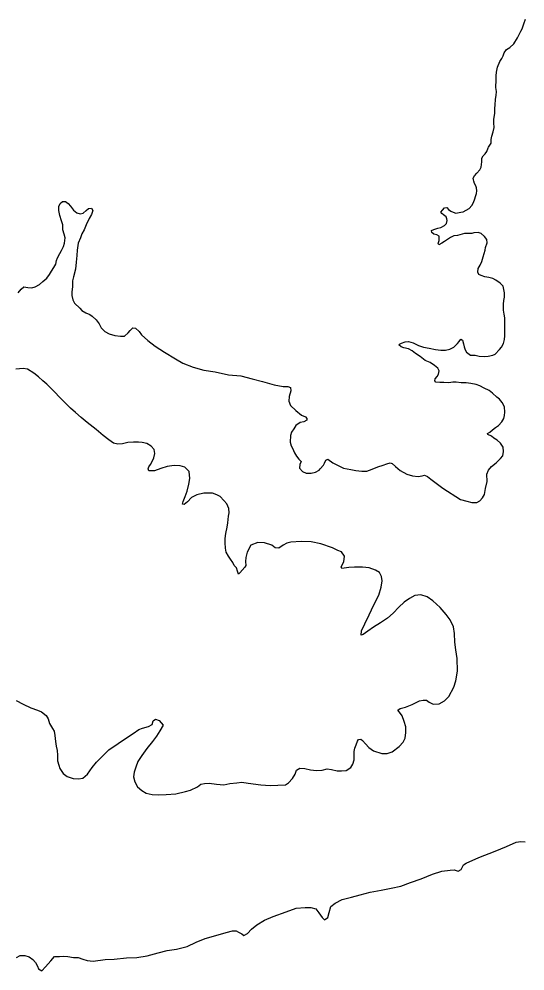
# Model space of a CAD drawing. Extents: x 670147 to 673275, y 705573 to 707613.
# Drawn here: x 670749.9 to 670783.4, y 707183.7 to 707246.8 of the extents above; entities that cross this region are included whole.
import ezdxf

# ---------------------------------------------------------------- set-up
doc = ezdxf.new("R2010")
doc.units = 0
doc.layers.add('9', color=7, linetype='Continuous')

msp = doc.modelspace()

# ---------------------------------------------------------------- linework, layer by layer
at = {"layer": '9'}
for points in [[(670778.85, 707233.903), (670779.179, 707233.951), (670779.328, 707233.982), (670779.537, 707234.103), (670779.732, 707234.209), (670779.91, 707234.406), (670780.029, 707234.602), (670780.117, 707234.842), (670780.161, 707234.993), (670780.22, 707235.188), (670780.234, 707235.369), (670780.218, 707235.579), (670780.172, 707235.713), (670780.096, 707235.863), (670780.035, 707236.013), (670780.02, 707236.103), (670780.004, 707236.223), (670780.093, 707236.358), (670780.242, 707236.539), (670780.436, 707236.766), (670780.539, 707236.947), (670780.582, 707237.292), (670780.581, 707237.547), (670780.655, 707237.683), (670780.789, 707237.819), (670780.908, 707237.97), (670780.996, 707238.226), (670781.026, 707238.256), (670781.189, 707238.542), (670781.188, 707238.767), (670781.246, 707238.993), (670781.319, 707239.293), (670781.393, 707239.579), (670781.361, 707239.879), (670781.375, 707240.089), (670781.432, 707240.51), (670781.445, 707240.84), (670781.459, 707241.051), (670781.486, 707241.441), (670781.515, 707241.681), (670781.543, 707241.952), (670781.512, 707242.222), (670781.524, 707242.717), (670781.522, 707243.002), (670781.551, 707243.228), (670781.609, 707243.558), (670781.771, 707243.935), (670781.89, 707244.131), (670781.994, 707244.326), (670782.052, 707244.522), (670782.216, 707244.733), (670782.425, 707244.87), (670782.693, 707245.112), (670782.945, 707245.503), (670783.168, 707245.94), (670783.242, 707246.106), (670783.359, 707246.437), (670783.477, 707246.753)], [(670752.396, 707230.756), (670752.455, 707230.936), (670752.603, 707231.222), (670752.722, 707231.418), (670752.855, 707231.689), (670752.914, 707231.9), (670752.956, 707232.26), (670752.895, 707232.515), (670752.818, 707232.785), (670752.801, 707233.13), (670752.71, 707233.384), (670752.603, 707233.744), (670752.541, 707234.074), (670752.555, 707234.329), (670752.643, 707234.54), (670752.777, 707234.661), (670752.987, 707234.677), (670753.168, 707234.543), (670753.319, 707234.349), (670753.515, 707234.095), (670753.726, 707233.917), (670753.951, 707233.858), (670754.16, 707233.904), (670754.354, 707234.071), (670754.503, 707234.207), (670754.713, 707234.223), (670754.803, 707234.074), (670754.715, 707233.803), (670754.552, 707233.547), (670754.36, 707233.125), (670754.227, 707232.794), (670754.063, 707232.523), (670753.975, 707232.267), (670753.827, 707231.906), (670753.755, 707231.44), (670753.727, 707231.095), (670753.685, 707230.659), (670753.643, 707230.193), (670753.526, 707229.682), (670753.453, 707229.412), (670753.44, 707229.021), (670753.397, 707228.691), (670753.398, 707228.451), (670753.475, 707228.166), (670753.581, 707227.942), (670753.928, 707227.614), (670754.079, 707227.45), (670754.334, 707227.301), (670754.605, 707227.183), (670754.755, 707227.064), (670755.011, 707226.825), (670755.207, 707226.571), (670755.359, 707226.302), (670755.6, 707226.064), (670755.886, 707225.9), (670756.261, 707225.783), (670756.636, 707225.74), (670756.89, 707225.757), (670757.129, 707225.969), (670757.278, 707226.12), (670757.441, 707226.301), (670757.621, 707226.272), (670757.862, 707226.049), (670758.013, 707225.84), (670758.45, 707225.467), (670758.932, 707225.095), (670759.548, 707224.679), (670760.285, 707224.249), (670760.766, 707223.967), (670761.457, 707223.701), (670762.147, 707223.495), (670762.897, 707223.38), (670763.782, 707223.191), (670764.606, 707223.122), (670765.357, 707222.916), (670766.032, 707222.741), (670766.812, 707222.521), (670767.412, 707222.405), (670767.727, 707222.407), (670767.892, 707222.348), (670767.923, 707222.138), (670767.805, 707221.762), (670767.777, 707221.446), (670767.899, 707221.147), (670768.26, 707220.819), (670768.622, 707220.521), (670768.892, 707220.418), (670768.968, 707220.299), (670768.968, 707220.194), (670768.789, 707220.072), (670768.535, 707220.026), (670768.251, 707219.828), (670768.118, 707219.602), (670767.969, 707219.391), (670767.896, 707219.166), (670767.868, 707218.73), (670767.93, 707218.49), (670768.036, 707218.326), (670768.157, 707218.012), (670768.293, 707217.802), (670768.444, 707217.593)], [(670775.066, 707225.172), (670775.111, 707225.218), (670775.245, 707225.294), (670775.484, 707225.37), (670775.709, 707225.402), (670776.024, 707225.299), (670776.37, 707225.136), (670776.715, 707225.018), (670777.09, 707224.946), (670777.495, 707224.873), (670777.855, 707224.831), (670778.169, 707224.833), (670778.454, 707224.895), (670778.722, 707225.017), (670778.857, 707225.153), (670778.961, 707225.258), (670779.065, 707225.394), (670779.184, 707225.545), (670779.304, 707225.486), (670779.35, 707225.246), (670779.411, 707225.051), (670779.473, 707224.841), (670779.563, 707224.692), (670779.834, 707224.499), (670780.134, 707224.486), (670780.404, 707224.427), (670780.749, 707224.4), (670781.003, 707224.431), (670781.302, 707224.493), (670781.452, 707224.554), (670781.75, 707224.857), (670781.884, 707225.023), (670782.017, 707225.264), (670782.075, 707225.534), (670782.104, 707225.775), (670782.101, 707226.165), (670782.099, 707226.6), (670782.097, 707226.96), (670782.065, 707227.215), (670782.019, 707227.47), (670782.003, 707227.65), (670782.016, 707227.875), (670782.03, 707228.116), (670782.074, 707228.341), (670782.087, 707228.611), (670781.979, 707229.061), (670781.783, 707229.27), (670781.513, 707229.448), (670781.302, 707229.567), (670781.047, 707229.64), (670780.777, 707229.683), (670780.537, 707229.757), (670780.372, 707229.831), (670780.311, 707229.995), (670780.339, 707230.236), (670780.458, 707230.462), (670780.576, 707230.688), (670780.664, 707231.004), (670780.723, 707231.229), (670780.797, 707231.44), (670780.826, 707231.62), (670780.929, 707231.936), (670780.912, 707232.161), (670780.761, 707232.355), (670780.535, 707232.549), (670780.325, 707232.607), (670780.041, 707232.59), (670779.906, 707232.56), (670779.427, 707232.541), (670778.963, 707232.418), (670778.724, 707232.387), (670778.5, 707232.28), (670778.306, 707232.159), (670778.097, 707232.022), (670777.933, 707231.901), (670777.723, 707231.795), (670777.678, 707231.884), (670777.752, 707232.08), (670777.75, 707232.38), (670777.6, 707232.454), (670777.39, 707232.498), (670777.254, 707232.617), (670777.238, 707232.737), (670777.388, 707232.813), (670777.657, 707232.905), (670777.866, 707232.951), (670778.105, 707233.073), (670778.239, 707233.209), (670778.283, 707233.404), (670778.253, 707233.524), (670778.207, 707233.659), (670778.041, 707233.778), (670777.921, 707233.867), (670777.86, 707233.957), (670777.964, 707234.093), (670778.098, 707234.244), (670778.263, 707234.275), (670778.369, 707234.14), (670778.519, 707234.021), (670778.669, 707233.962), (670778.85, 707233.903)], [(670749.847, 707228.622), (670750.04, 707228.864), (670750.219, 707229.015), (670750.489, 707228.972), (670750.759, 707228.958), (670750.983, 707229.02), (670751.252, 707229.172), (670751.475, 707229.369), (670751.744, 707229.58), (670751.922, 707229.837), (670752.056, 707230.048), (670752.204, 707230.289), (670752.338, 707230.515), (670752.396, 707230.756)], [(670768.444, 707217.593), (670768.595, 707217.444), (670768.506, 707217.248), (670768.493, 707217.008), (670768.689, 707216.784), (670768.944, 707216.681), (670769.259, 707216.683), (670769.558, 707216.745), (670769.797, 707216.882), (670769.871, 707216.972), (670770.08, 707217.214), (670770.139, 707217.334), (670770.243, 707217.53), (670770.362, 707217.606), (670770.708, 707217.368), (670771.414, 707216.998), (670771.894, 707216.911), (670772.224, 707216.853), (670772.629, 707216.811), (670772.958, 707216.798), (670773.317, 707216.935), (670773.691, 707217.103), (670774.035, 707217.21), (670774.289, 707217.302), (670774.498, 707217.363), (670774.633, 707217.319), (670774.859, 707217.111), (670775.16, 707216.842), (670775.611, 707216.605), (670775.972, 707216.503), (670776.346, 707216.445), (670776.616, 707216.492), (670776.765, 707216.553), (670776.975, 707216.464), (670777.201, 707216.271), (670777.999, 707215.69), (670779.172, 707214.933), (670779.592, 707214.815), (670779.907, 707214.727), (670780.237, 707214.73), (670780.446, 707214.836), (670780.609, 707215.032), (670780.743, 707215.273), (670780.815, 707215.664), (670780.918, 707216.115), (670780.915, 707216.61), (670781.018, 707216.866), (670781.226, 707217.108), (670781.525, 707217.35), (670781.807, 707217.652), (670781.971, 707217.833), (670782.014, 707218.119), (670781.983, 707218.404), (670781.816, 707218.673), (670781.59, 707218.866), (670781.365, 707218.985), (670781.214, 707219.119), (670780.974, 707219.238), (670780.959, 707219.298), (670781.108, 707219.389), (670781.287, 707219.54), (670781.481, 707219.691), (670781.69, 707219.843), (670781.898, 707220.084), (670782.031, 707220.295), (670782.075, 707220.506), (670782.089, 707220.716), (670782.072, 707221.076), (670781.92, 707221.36), (670781.739, 707221.569), (670781.574, 707221.718), (670781.287, 707221.972), (670781.062, 707222.15), (670780.731, 707222.298), (670780.446, 707222.461), (670780.205, 707222.55), (670779.845, 707222.622), (670779.531, 707222.65), (670779.201, 707222.663), (670778.871, 707222.706), (670778.661, 707222.705), (670778.392, 707222.658), (670778.047, 707222.67), (670777.793, 707222.684), (670777.538, 707222.712), (670777.462, 707222.787), (670777.476, 707222.922), (670777.61, 707223.088), (670777.714, 707223.224), (670777.758, 707223.449), (670777.667, 707223.629), (670777.441, 707223.807), (670777.155, 707224), (670776.81, 707224.148), (670776.494, 707224.401), (670776.178, 707224.609), (670775.952, 707224.773), (670775.712, 707224.921), (670775.412, 707224.98), (670775.232, 707225.038), (670775.066, 707225.172)], [(670763.75, 707213.389), (670763.793, 707213.825), (670763.821, 707214.05), (670763.804, 707214.335), (670763.683, 707214.635), (670763.487, 707214.858), (670763.23, 707215.127), (670763.02, 707215.246), (670762.735, 707215.349), (670762.151, 707215.345), (670761.687, 707215.237), (670761.328, 707215.054), (670761.06, 707214.767), (670760.852, 707214.601), (670760.732, 707214.63), (670760.776, 707214.795), (670760.908, 707215.127), (670761.041, 707215.488), (670761.158, 707215.939), (670761.231, 707216.329), (670761.183, 707216.779), (670760.897, 707217.078), (670760.582, 707217.166), (670760.192, 707217.178), (670759.728, 707217.115), (670759.309, 707216.977), (670758.891, 707216.839), (670758.711, 707216.823), (670758.516, 707216.822), (670758.471, 707216.957), (670758.515, 707217.092), (670758.619, 707217.258), (670758.722, 707217.439), (670758.841, 707217.695), (670758.914, 707217.98), (670758.852, 707218.235), (670758.671, 707218.474), (670758.371, 707218.637), (670758.071, 707218.71), (670757.816, 707218.723), (670757.501, 707218.721), (670757.127, 707218.704), (670756.768, 707218.626), (670756.453, 707218.594), (670756.168, 707218.652), (670755.852, 707218.875), (670755.476, 707219.173), (670755.024, 707219.56), (670754.422, 707220.022), (670754.031, 707220.364), (670753.639, 707220.692), (670753.308, 707220.99), (670752.931, 707221.348), (670752.615, 707221.691), (670752.253, 707222.064), (670751.982, 707222.332), (670751.74, 707222.571), (670751.484, 707222.794), (670751.198, 707223.062), (670750.897, 707223.301), (670750.476, 707223.553), (670750.176, 707223.611), (670749.697, 707223.563)], [(670774.313, 707198.119), (670774.642, 707198.226), (670775.104, 707198.575), (670775.357, 707198.862), (670775.49, 707199.133), (670775.548, 707199.493), (670775.531, 707199.883), (670775.424, 707200.228), (670775.302, 707200.602), (670775.196, 707200.767), (670775.015, 707200.976), (670775.164, 707201.082), (670775.508, 707201.174), (670775.957, 707201.357), (670776.435, 707201.601), (670776.689, 707201.647), (670776.899, 707201.634), (670777.079, 707201.515), (670777.35, 707201.381), (670777.754, 707201.399), (670778.112, 707201.597), (670778.38, 707201.884), (670778.721, 707202.501), (670778.854, 707202.922), (670778.955, 707203.569), (670778.935, 707204.409), (670778.856, 707204.979), (670778.793, 707205.489), (670778.76, 707206.059), (670778.698, 707206.494), (670778.485, 707206.973), (670778.213, 707207.316), (670777.821, 707207.779), (670777.339, 707208.211), (670776.963, 707208.494), (670776.543, 707208.626), (670776.138, 707208.563), (670775.78, 707208.366), (670775.437, 707208.123), (670775.079, 707207.791), (670774.707, 707207.398), (670774.335, 707207.065), (670773.857, 707206.762), (670773.394, 707206.474), (670773.021, 707206.216), (670772.708, 707205.989), (670772.588, 707205.943), (670772.602, 707206.228), (670772.824, 707206.695), (670773.105, 707207.297), (670773.415, 707207.96), (670773.741, 707208.607), (670773.903, 707209.134), (670773.96, 707209.554), (670773.929, 707209.824), (670773.792, 707210.094), (670773.537, 707210.257), (670773.116, 707210.404), (670772.667, 707210.461), (670772.127, 707210.458), (670771.768, 707210.425), (670771.454, 707210.378), (670771.289, 707210.362), (670771.243, 707210.482), (670771.421, 707210.813), (670771.479, 707211.174), (670771.267, 707211.458), (670771.027, 707211.561), (670770.681, 707211.739), (670769.916, 707212.004), (670769.271, 707212.12), (670768.612, 707212.146), (670767.923, 707212.096), (670767.653, 707212.034), (670767.4, 707211.897), (670767.131, 707211.701), (670766.876, 707211.729), (670766.65, 707211.908), (670766.17, 707212.069), (670765.721, 707212.081), (670765.272, 707211.898), (670765.035, 707211.446), (670764.947, 707211.101), (670764.919, 707210.815), (670764.936, 707210.56), (670764.876, 707210.44), (670764.549, 707210.077), (670764.445, 707209.987), (670764.383, 707210.181), (670764.307, 707210.406), (670764.171, 707210.555), (670764.065, 707210.75), (670763.929, 707210.989), (670763.793, 707211.168), (670763.642, 707211.437), (670763.595, 707211.707), (670763.563, 707212.052), (670763.577, 707212.352), (670763.62, 707212.683), (670763.692, 707213.089), (670763.75, 707213.389)], [(670749.708, 707201.618), (670750.173, 707201.366)], [(670750.173, 707201.366), (670750.684, 707201.129), (670751.135, 707200.982), (670751.405, 707200.864), (670751.706, 707200.626), (670751.827, 707200.401), (670751.934, 707200.102), (670752.116, 707199.773), (670752.237, 707199.578), (670752.283, 707199.294), (670752.315, 707198.903), (670752.362, 707198.589), (670752.424, 707198.319), (670752.456, 707197.989), (670752.458, 707197.629), (670752.535, 707197.329), (670752.611, 707197.119), (670752.822, 707196.79), (670753.093, 707196.597), (670753.499, 707196.45), (670753.843, 707196.437), (670754.143, 707196.484), (670754.441, 707196.741), (670754.753, 707197.179), (670755.05, 707197.541), (670755.407, 707197.918), (670755.854, 707198.342), (670756.481, 707198.781), (670756.958, 707199.114), (670757.466, 707199.433), (670757.839, 707199.691), (670758.078, 707199.797), (670758.497, 707199.905), (670758.721, 707200.027), (670758.794, 707200.267), (670758.958, 707200.389), (670759.184, 707200.3), (670759.334, 707200.151), (670759.455, 707199.987), (670759.248, 707199.61), (670759.025, 707199.263), (670758.757, 707198.901), (670758.386, 707198.449), (670758.044, 707197.981), (670757.776, 707197.589), (670757.644, 707197.213), (670757.526, 707196.867), (670757.498, 707196.566), (670757.575, 707196.237), (670757.757, 707195.893), (670758.043, 707195.669), (670758.328, 707195.476), (670758.733, 707195.404), (670759.153, 707195.362), (670759.647, 707195.395), (670760.291, 707195.444), (670760.949, 707195.584), (670761.279, 707195.676), (670761.727, 707195.904), (670761.965, 707196.071), (670762.205, 707196.132), (670762.504, 707196.134), (670762.999, 707196.078), (670763.479, 707196.036), (670763.883, 707196.113), (670764.347, 707196.177), (670764.661, 707196.209), (670765.081, 707196.136), (670765.921, 707196.037), (670766.55, 707195.996), (670767.554, 707196.033), (670767.763, 707196.169), (670768.031, 707196.456), (670768.209, 707196.743), (670768.297, 707196.998), (670768.521, 707197.135), (670768.851, 707197.107), (670769.211, 707197.034), (670769.615, 707196.992), (670769.99, 707197.01), (670770.334, 707197.087), (670770.604, 707197.059), (670770.979, 707196.971), (670771.279, 707196.958), (670771.593, 707196.975), (670771.891, 707197.172), (670772.025, 707197.398), (670772.113, 707197.684), (670772.126, 707198.029), (670772.125, 707198.24), (670772.153, 707198.465), (670772.242, 707198.691), (670772.345, 707198.932), (670772.405, 707199.037), (670772.554, 707199.068), (670772.675, 707198.964), (670772.856, 707198.74), (670773.082, 707198.516), (670773.398, 707198.278), (670773.938, 707198.102), (670774.313, 707198.119)], [(670761.638, 707185.606), (670762.251, 707185.866), (670762.954, 707186.065), (670763.627, 707186.265), (670764.045, 707186.373), (670764.285, 707186.375), (670764.45, 707186.286), (670764.661, 707186.167), (670764.811, 707186.063), (670765.05, 707186.184), (670765.318, 707186.471), (670765.661, 707186.759), (670766.184, 707187.063), (670766.751, 707187.307), (670767.604, 707187.627), (670768.276, 707187.872), (670768.875, 707187.906), (670769.235, 707187.908), (670769.565, 707187.821), (670769.776, 707187.552), (670770.003, 707187.253), (670770.153, 707187.104), (670770.362, 707187.24), (670770.465, 707187.571), (670770.568, 707187.977), (670770.851, 707188.189), (670771.329, 707188.448), (670771.942, 707188.587), (670772.511, 707188.741), (670773.184, 707188.925), (670773.902, 707189.065), (670774.576, 707189.19), (670775.204, 707189.314), (670775.847, 707189.573), (670776.549, 707189.803), (670777.312, 707190.109), (670777.925, 707190.308), (670778.479, 707190.387), (670778.733, 707190.403), (670779.018, 707190.315), (670779.197, 707190.436), (670779.36, 707190.738), (670779.54, 707190.844), (670780.376, 707191.225), (670781.452, 707191.652), (670782.215, 707191.957), (670782.857, 707192.232), (670783.157, 707192.279), (670783.456, 707192.251)], [(670749.734, 707184.597), (670749.988, 707184.733), (670750.287, 707184.735), (670750.587, 707184.632), (670750.813, 707184.469), (670750.994, 707184.26), (670751.13, 707184.021), (670751.206, 707183.841), (670751.417, 707183.707), (670751.655, 707183.979), (670751.834, 707184.19), (670752.012, 707184.372), (670752.25, 707184.673), (670752.58, 707184.676), (670752.879, 707184.678), (670753.149, 707184.664), (670753.524, 707184.607), (670753.824, 707184.609), (670754.139, 707184.491), (670754.424, 707184.403), (670754.814, 707184.36), (670755.607, 707184.471), (670756.221, 707184.49), (670757.03, 707184.57), (670757.719, 707184.59), (670758.407, 707184.699), (670759.125, 707184.914), (670759.724, 707185.068), (670760.337, 707185.147), (670761.04, 707185.317), (670761.638, 707185.606)]]:
    msp.add_lwpolyline(points, dxfattribs=at)

doc.saveas('drawing.dxf')
